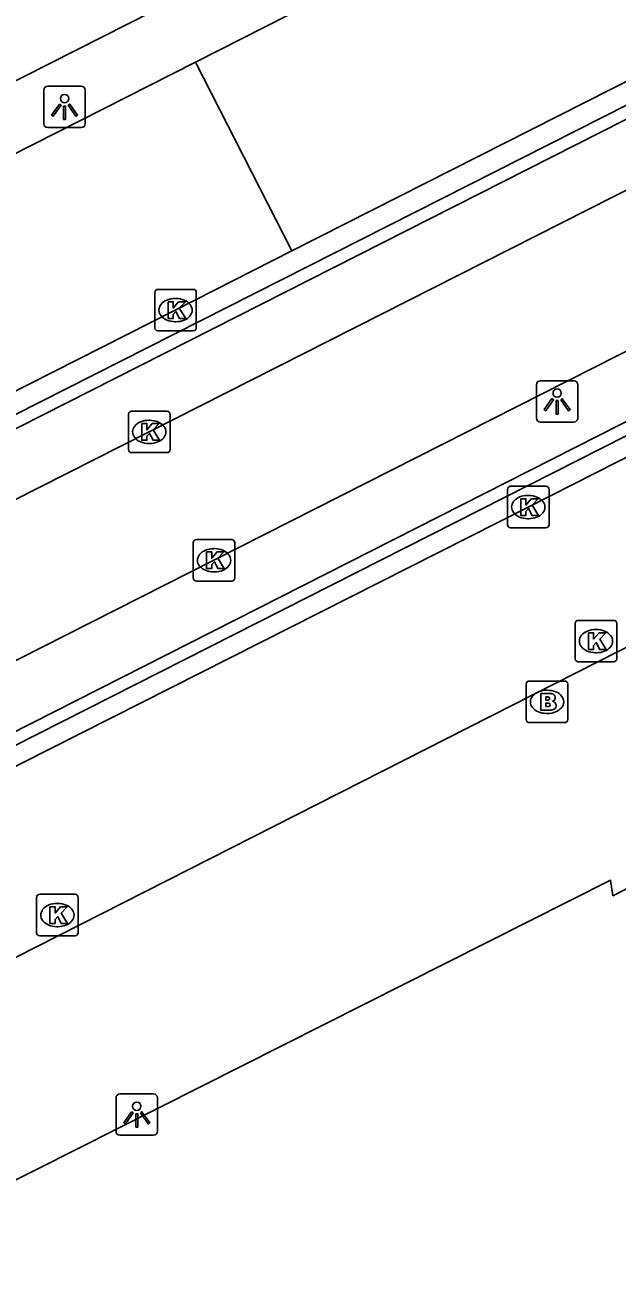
# Model space of a CAD drawing. Extents: x 156141 to 158132, y 385651 to 388399.
# Drawn here: x 157325.11 to 157339.38, y 387499.26 to 387529.1 of the extents above; entities that cross this region are included whole.
import ezdxf

# ---------------------------------------------------------------- set-up
doc = ezdxf.new("R2010")
doc.units = 0
for name, color, linetype in [('IMGEO_Brandkraan', 7, 'Continuous'), ('IMGEO_Fietspad_gesloten', 7, 'Continuous'), ('IMGEO_Kolk', 7, 'Continuous'), ('IMGEO_Lichtpunt', 7, 'Continuous'), ('IMGEO_Muur', 7, 'Continuous'), ('IMGEO_Rijbaan_lokaal_open', 7, 'Continuous'), ('IMGEO_Voetpad_open', 7, 'Continuous')]:
    doc.layers.add(name, color=color, linetype=linetype)

msp = doc.modelspace()

# ---------------------------------------------------------------- linework, layer by layer
at = {"layer": 'IMGEO_Brandkraan'}
for p, q in [((157337.191, 387512.372), (157337.191, 387513.224)), ((157337.266, 387513.298), (157338.118, 387513.298)), ((157337.679, 387513.078), (157337.704, 387513.078)), ((157338.192, 387513.224), (157338.192, 387512.372)), ((157337.702, 387512.518), (157337.677, 387512.518)), ((157338.118, 387512.298), (157337.266, 387512.298))]:
    msp.add_line(p, q, dxfattribs=at)
for points in [[(157337.191, 387512.372), (157337.191, 387513.224)], [(157337.266, 387513.298), (157338.118, 387513.298)], [(157338.192, 387513.224), (157338.192, 387512.372)], [(157337.539, 387512.998), (157337.539, 387512.598), (157337.752, 387512.598)], [(157337.77, 387512.998), (157337.539, 387512.998)], [(157337.718, 387512.917), (157337.664, 387512.917), (157337.664, 387512.841)], [(157337.664, 387512.841), (157337.717, 387512.841)], [(157337.726, 387512.765), (157337.664, 387512.765), (157337.664, 387512.684)], [(157337.664, 387512.684), (157337.726, 387512.684)], [(157338.118, 387512.298), (157337.266, 387512.298)]]:
    msp.add_lwpolyline(points, dxfattribs=at)
for centre, radius, start, end in [((157337.268, 387513.222), 0.0765, 91.552, 178.448), ((157337.268, 387513.222), 0.0765, 91.552, 178.448), ((157338.116, 387513.222), 0.0765, 1.552, 88.448), ((157338.116, 387513.222), 0.0765, 1.552, 88.448), ((157337.719, 387512.879), 0.0379, 267.8285, 90.9355), ((157337.774, 387512.853), 0.145, 59.4692, 91.5367), ((157337.799, 387512.9), 0.0922, 285.5137, 58.1501), ((157337.804, 387512.708), 0.105, 301.3115, 78.989), ((157337.727, 387512.724), 0.0404, 269.8759, 90.5077), ((157337.758, 387512.849), 0.251, 268.6676, 293.5347), ((157337.268, 387512.374), 0.0765, 181.552, 268.448), ((157337.268, 387512.374), 0.0765, 181.552, 268.448), ((157338.116, 387512.374), 0.0765, 271.552, 358.448), ((157338.116, 387512.374), 0.0765, 271.552, 358.448)]:
    msp.add_arc(centre, radius, start, end, dxfattribs=at)
for centre, major_axis, ratio, start_param, end_param in [((157337.678, 387512.798), (-0.387, 0.002), 0.722429, 4.712389, 7.853982), ((157337.703, 387512.798), (-0.39, 0.002), 0.717154, 1.570796, 4.712389)]:
    msp.add_ellipse(centre, major_axis=major_axis, ratio=ratio, start_param=start_param, end_param=end_param, dxfattribs=at)
at = {"layer": 'IMGEO_Fietspad_gesloten'}
for points in [[(157300.529, 387505.349), (157328.105, 387519.298), (157341.77, 387526.216), (157363.427, 387537.192), (157374.783, 387542.94), (157379.49, 387545.322)], [(157381.729, 387542.588), (157377.031, 387540.208), (157364.993, 387534.111), (157329.667, 387516.208), (157313.764, 387508.162), (157302.148, 387502.273)]]:
    msp.add_lwpolyline(points, dxfattribs=at)
at = {"layer": 'IMGEO_Kolk'}
for p, q in [((157328.241, 387521.805), (157328.241, 387522.657)), ((157328.316, 387522.731), (157329.168, 387522.731)), ((157329.242, 387522.657), (157329.242, 387521.805)), ((157328.729, 387522.511), (157328.754, 387522.511)), ((157328.752, 387521.951), (157328.727, 387521.951)), ((157329.168, 387521.731), (157328.316, 387521.731)), ((157327.608, 387518.873), (157327.608, 387519.725)), ((157327.683, 387519.799), (157328.535, 387519.799)), ((157328.609, 387519.725), (157328.609, 387518.873)), ((157328.096, 387519.579), (157328.121, 387519.579)), ((157328.535, 387518.799), (157327.683, 387518.799)), ((157328.119, 387519.019), (157328.094, 387519.019)), ((157336.738, 387517.062), (157336.738, 387517.914)), ((157336.813, 387517.988), (157337.665, 387517.988)), ((157337.739, 387517.914), (157337.739, 387517.062)), ((157337.226, 387517.768), (157337.251, 387517.768)), ((157337.665, 387516.988), (157336.813, 387516.988)), ((157337.249, 387517.208), (157337.224, 387517.208)), ((157329.245, 387516.707), (157330.097, 387516.707)), ((157329.17, 387515.781), (157329.17, 387516.633)), ((157329.658, 387516.487), (157329.683, 387516.487)), ((157330.171, 387516.633), (157330.171, 387515.781)), ((157329.681, 387515.927), (157329.656, 387515.927)), ((157330.097, 387515.707), (157329.245, 387515.707)), ((157338.369, 387513.834), (157338.369, 387514.686)), ((157338.444, 387514.76), (157339.296, 387514.76)), ((157339.37, 387514.686), (157339.37, 387513.834)), ((157338.857, 387514.54), (157338.882, 387514.54)), ((157338.88, 387513.98), (157338.855, 387513.98)), ((157339.296, 387513.76), (157338.444, 387513.76)), ((157325.396, 387507.237), (157325.396, 387508.089)), ((157325.471, 387508.163), (157326.323, 387508.163)), ((157326.397, 387508.089), (157326.397, 387507.237)), ((157325.884, 387507.943), (157325.909, 387507.943)), ((157326.323, 387507.163), (157325.471, 387507.163)), ((157325.907, 387507.383), (157325.882, 387507.383))]:
    msp.add_line(p, q, dxfattribs=at)
for points in [[(157328.241, 387521.805), (157328.241, 387522.657)], [(157328.316, 387522.731), (157329.168, 387522.731)], [(157329.242, 387522.657), (157329.242, 387521.805)], [(157328.562, 387522.431), (157328.685, 387522.431), (157328.685, 387522.28), (157328.815, 387522.431), (157328.979, 387522.431), (157328.833, 387522.28), (157328.986, 387522.031), (157328.834, 387522.031), (157328.749, 387522.195), (157328.685, 387522.128), (157328.685, 387522.031), (157328.562, 387522.031), (157328.562, 387522.431)], [(157329.168, 387521.731), (157328.316, 387521.731)], [(157327.608, 387518.873), (157327.608, 387519.725)], [(157327.683, 387519.799), (157328.535, 387519.799)], [(157328.609, 387519.725), (157328.609, 387518.873)], [(157327.929, 387519.499), (157328.052, 387519.499), (157328.052, 387519.348), (157328.182, 387519.499), (157328.346, 387519.499), (157328.2, 387519.348), (157328.353, 387519.099), (157328.201, 387519.099), (157328.116, 387519.263), (157328.052, 387519.196), (157328.052, 387519.099), (157327.929, 387519.099), (157327.929, 387519.499)], [(157328.535, 387518.799), (157327.683, 387518.799)], [(157336.738, 387517.062), (157336.738, 387517.914)], [(157336.813, 387517.988), (157337.665, 387517.988)], [(157337.739, 387517.914), (157337.739, 387517.062)], [(157337.059, 387517.688), (157337.182, 387517.688), (157337.182, 387517.537), (157337.312, 387517.688), (157337.476, 387517.688), (157337.33, 387517.537), (157337.483, 387517.288), (157337.331, 387517.288), (157337.246, 387517.452), (157337.182, 387517.385), (157337.182, 387517.288), (157337.059, 387517.288), (157337.059, 387517.688)], [(157337.665, 387516.988), (157336.813, 387516.988)], [(157329.245, 387516.707), (157330.097, 387516.707)], [(157329.17, 387515.781), (157329.17, 387516.633)], [(157329.491, 387516.407), (157329.614, 387516.407), (157329.614, 387516.256), (157329.744, 387516.407), (157329.908, 387516.407), (157329.762, 387516.256), (157329.915, 387516.007), (157329.763, 387516.007), (157329.678, 387516.171), (157329.614, 387516.104), (157329.614, 387516.007), (157329.491, 387516.007), (157329.491, 387516.407)], [(157330.171, 387516.633), (157330.171, 387515.781)], [(157330.097, 387515.707), (157329.245, 387515.707)], [(157338.369, 387513.834), (157338.369, 387514.686)], [(157338.444, 387514.76), (157339.296, 387514.76)], [(157339.37, 387514.686), (157339.37, 387513.834)], [(157338.69, 387514.46), (157338.813, 387514.46), (157338.813, 387514.309), (157338.943, 387514.46), (157339.107, 387514.46), (157338.961, 387514.309), (157339.114, 387514.06), (157338.962, 387514.06), (157338.877, 387514.224), (157338.813, 387514.157), (157338.813, 387514.06), (157338.69, 387514.06), (157338.69, 387514.46)], [(157339.296, 387513.76), (157338.444, 387513.76)], [(157325.396, 387507.237), (157325.396, 387508.089)], [(157325.471, 387508.163), (157326.323, 387508.163)], [(157326.397, 387508.089), (157326.397, 387507.237)], [(157325.717, 387507.863), (157325.84, 387507.863), (157325.84, 387507.712), (157325.97, 387507.863), (157326.134, 387507.863), (157325.988, 387507.712), (157326.141, 387507.463), (157325.989, 387507.463), (157325.904, 387507.627), (157325.84, 387507.56), (157325.84, 387507.463), (157325.717, 387507.463), (157325.717, 387507.863)], [(157326.323, 387507.163), (157325.471, 387507.163)]]:
    msp.add_lwpolyline(points, dxfattribs=at)
for centre, start, end in [((157328.318, 387522.655), 91.552, 178.448), ((157328.318, 387522.655), 91.552, 178.448), ((157329.166, 387522.655), 1.552, 88.448), ((157329.166, 387522.655), 1.552, 88.448), ((157328.318, 387521.807), 181.552, 268.448), ((157328.318, 387521.807), 181.552, 268.448), ((157329.166, 387521.807), 271.552, 358.448), ((157329.166, 387521.807), 271.552, 358.448), ((157327.685, 387519.723), 91.552, 178.448), ((157327.685, 387519.723), 91.552, 178.448), ((157328.533, 387519.723), 1.552, 88.448), ((157328.533, 387519.723), 1.552, 88.448), ((157327.685, 387518.875), 181.552, 268.448), ((157327.685, 387518.875), 181.552, 268.448), ((157328.533, 387518.875), 271.552, 358.448), ((157328.533, 387518.875), 271.552, 358.448), ((157336.815, 387517.912), 91.552, 178.448), ((157336.815, 387517.912), 91.552, 178.448), ((157337.663, 387517.912), 1.552, 88.448), ((157337.663, 387517.912), 1.552, 88.448), ((157336.815, 387517.064), 181.552, 268.448), ((157336.815, 387517.064), 181.552, 268.448), ((157337.663, 387517.064), 271.552, 358.448), ((157337.663, 387517.064), 271.552, 358.448), ((157329.247, 387516.631), 91.552, 178.448), ((157329.247, 387516.631), 91.552, 178.448), ((157330.095, 387516.631), 1.552, 88.448), ((157330.095, 387516.631), 1.552, 88.448), ((157329.247, 387515.783), 181.552, 268.448), ((157329.247, 387515.783), 181.552, 268.448), ((157330.095, 387515.783), 271.552, 358.448), ((157330.095, 387515.783), 271.552, 358.448), ((157338.446, 387514.684), 91.552, 178.448), ((157338.446, 387514.684), 91.552, 178.448), ((157339.294, 387514.684), 1.552, 88.448), ((157339.294, 387514.684), 1.552, 88.448), ((157338.446, 387513.836), 181.552, 268.448), ((157338.446, 387513.836), 181.552, 268.448), ((157339.294, 387513.836), 271.552, 358.448), ((157339.294, 387513.836), 271.552, 358.448), ((157325.473, 387508.087), 91.552, 178.448), ((157325.473, 387508.087), 91.552, 178.448), ((157326.321, 387508.087), 1.552, 88.448), ((157326.321, 387508.087), 1.552, 88.448), ((157325.473, 387507.239), 181.552, 268.448), ((157325.473, 387507.239), 181.552, 268.448), ((157326.321, 387507.239), 271.552, 358.448), ((157326.321, 387507.239), 271.552, 358.448)]:
    msp.add_arc(centre, 0.0765, start, end, dxfattribs=at)
for centre, major_axis, ratio, start_param, end_param in [((157328.728, 387522.231), (-0.387, 0.002), 0.722429, 4.712389, 7.853982), ((157328.753, 387522.231), (-0.39, 0.002), 0.717154, 1.570796, 4.712389), ((157328.095, 387519.299), (-0.387, 0.002), 0.722429, 4.712389, 7.853982), ((157328.12, 387519.299), (-0.39, 0.002), 0.717154, 1.570796, 4.712389), ((157337.225, 387517.488), (-0.387, 0.002), 0.722429, 4.712389, 7.853982), ((157337.25, 387517.488), (-0.39, 0.002), 0.717154, 1.570796, 4.712389), ((157329.657, 387516.207), (-0.387, 0.002), 0.722429, 4.712389, 7.853982), ((157329.682, 387516.207), (-0.39, 0.002), 0.717154, 1.570796, 4.712389), ((157338.856, 387514.26), (-0.387, 0.002), 0.722429, 4.712389, 7.853982), ((157338.881, 387514.26), (-0.39, 0.002), 0.717154, 1.570796, 4.712389), ((157325.883, 387507.663), (-0.387, 0.002), 0.722429, 4.712389, 7.853982), ((157325.908, 387507.663), (-0.39, 0.002), 0.717154, 1.570796, 4.712389)]:
    msp.add_ellipse(centre, major_axis=major_axis, ratio=ratio, start_param=start_param, end_param=end_param, dxfattribs=at)
at = {"layer": 'IMGEO_Lichtpunt'}
for p, q in [((157325.57, 387527.528), (157325.57, 387526.721)), ((157325.57, 387527.528), (157325.57, 387526.721)), ((157326.472, 387527.623), (157325.664, 387527.623)), ((157326.472, 387527.623), (157325.664, 387527.623)), ((157326.566, 387526.721), (157326.566, 387527.528)), ((157326.566, 387526.721), (157326.566, 387527.528)), ((157325.664, 387526.627), (157326.472, 387526.627)), ((157325.664, 387526.627), (157326.472, 387526.627)), ((157337.435, 387520.435), (157337.435, 387519.628)), ((157337.435, 387520.435), (157337.435, 387519.628)), ((157338.337, 387520.53), (157337.529, 387520.53)), ((157338.337, 387520.53), (157337.529, 387520.53)), ((157338.431, 387519.628), (157338.431, 387520.435)), ((157338.431, 387519.628), (157338.431, 387520.435)), ((157337.529, 387519.534), (157338.337, 387519.534)), ((157337.529, 387519.534), (157338.337, 387519.534)), ((157327.309, 387503.262), (157327.309, 387502.455)), ((157327.309, 387503.262), (157327.309, 387502.455)), ((157328.211, 387503.357), (157327.403, 387503.357)), ((157328.211, 387503.357), (157327.403, 387503.357)), ((157328.305, 387502.455), (157328.305, 387503.262)), ((157328.305, 387502.455), (157328.305, 387503.262)), ((157327.403, 387502.361), (157328.211, 387502.361)), ((157327.403, 387502.361), (157328.211, 387502.361))]:
    msp.add_line(p, q, dxfattribs=at)
for points in [[(157325.944, 387527.192), (157325.983, 387527.164), (157325.795, 387526.902), (157325.757, 387526.929), (157325.944, 387527.192)], [(157326.046, 387527.144), (157326.093, 387527.144), (157326.093, 387526.822), (157326.046, 387526.822), (157326.046, 387527.144)], [(157326.156, 387527.164), (157326.194, 387527.191), (157326.381, 387526.929), (157326.342, 387526.901), (157326.156, 387527.164)], [(157337.809, 387520.099), (157337.848, 387520.071), (157337.66, 387519.809), (157337.622, 387519.836), (157337.809, 387520.099)], [(157337.911, 387520.051), (157337.958, 387520.051), (157337.958, 387519.729), (157337.911, 387519.729), (157337.911, 387520.051)], [(157338.021, 387520.071), (157338.059, 387520.098), (157338.246, 387519.836), (157338.207, 387519.808), (157338.021, 387520.071)], [(157327.683, 387502.926), (157327.722, 387502.898), (157327.534, 387502.636), (157327.496, 387502.663), (157327.683, 387502.926)], [(157327.785, 387502.878), (157327.832, 387502.878), (157327.832, 387502.556), (157327.785, 387502.556), (157327.785, 387502.878)], [(157327.895, 387502.898), (157327.933, 387502.925), (157328.12, 387502.663), (157328.081, 387502.635), (157327.895, 387502.898)]]:
    msp.add_lwpolyline(points, dxfattribs=at)
for centre in [(157326.069, 387527.326), (157337.934, 387520.233), (157327.808, 387503.06)]:
    msp.add_circle(centre, 0.0994, dxfattribs=at)
for centre, start, end in [((157325.664, 387527.528), 90, 180), ((157325.664, 387527.528), 90, 180), ((157326.472, 387527.528), 0, 90), ((157326.472, 387527.528), 0, 90), ((157325.664, 387526.721), 180, 270), ((157325.664, 387526.721), 180, 270), ((157326.472, 387526.721), 270, 0), ((157326.472, 387526.721), 270, 360), ((157337.529, 387520.435), 90, 180), ((157337.529, 387520.435), 90, 180), ((157338.337, 387520.435), 0, 90), ((157338.337, 387520.435), 0, 90), ((157337.529, 387519.628), 180, 270), ((157337.529, 387519.628), 180, 270), ((157338.337, 387519.628), 270, 0), ((157338.337, 387519.628), 270, 360), ((157327.403, 387503.262), 90, 180), ((157327.403, 387503.262), 90, 180), ((157328.211, 387503.262), 0, 90), ((157328.211, 387503.262), 0, 90), ((157327.403, 387502.455), 180, 270), ((157327.403, 387502.455), 180, 270), ((157328.211, 387502.455), 270, 0), ((157328.211, 387502.455), 270, 360)]:
    msp.add_arc(centre, 0.0946, start, end, dxfattribs=at)
at = {"layer": 'IMGEO_Muur'}
for points in [[(157376.998, 387536.9), (157346.108, 387522.505), (157302.923, 387500.631)], [(157299.708, 387506.976), (157342.893, 387528.83), (157349.213, 387532.301)], [(157343.055, 387528.581), (157299.852, 387506.692)], [(157302.874, 387500.928), (157346.012, 387522.797)]]:
    msp.add_lwpolyline(points, dxfattribs=at)
at = {"layer": 'IMGEO_Rijbaan_lokaal_open'}
for points in [[(157377.035, 387536.39), (157375.581, 387535.707), (157363.362, 387530.035), (157354.764, 387526.017), (157346.385, 387522.123), (157337.236, 387517.487), (157324.32, 387510.961), (157309.111, 387503.256), (157308.551, 387502.969)], [(157310.327, 387499.255), (157353.982, 387521.409), (157353.769, 387521.856), (157360.45, 387524.987), (157377.117, 387532.783)], [(157348.955, 387532.735), (157347.746, 387532.099), (157342.787, 387529.356), (157339.888, 387527.883), (157331.542, 387523.66)], [(157329.225, 387528.206), (157332.028, 387529.624)], [(157329.225, 387528.206), (157302.511, 387514.661)], [(157331.542, 387523.66), (157329.225, 387528.206)], [(157304.815, 387510.111), (157315.81, 387515.685), (157328.737, 387522.232), (157331.542, 387523.66)]]:
    msp.add_lwpolyline(points, dxfattribs=at)
at = {"layer": 'IMGEO_Voetpad_open'}
for points in [[(157331.33, 387531.02), (157300.147, 387515.229)], [(157344.9, 387511.007), (157339.276, 387508.13), (157339.22, 387508.503), (157324.395, 387501.042), (157323.609, 387500.647)]]:
    msp.add_lwpolyline(points, dxfattribs=at)

doc.saveas('drawing.dxf')
